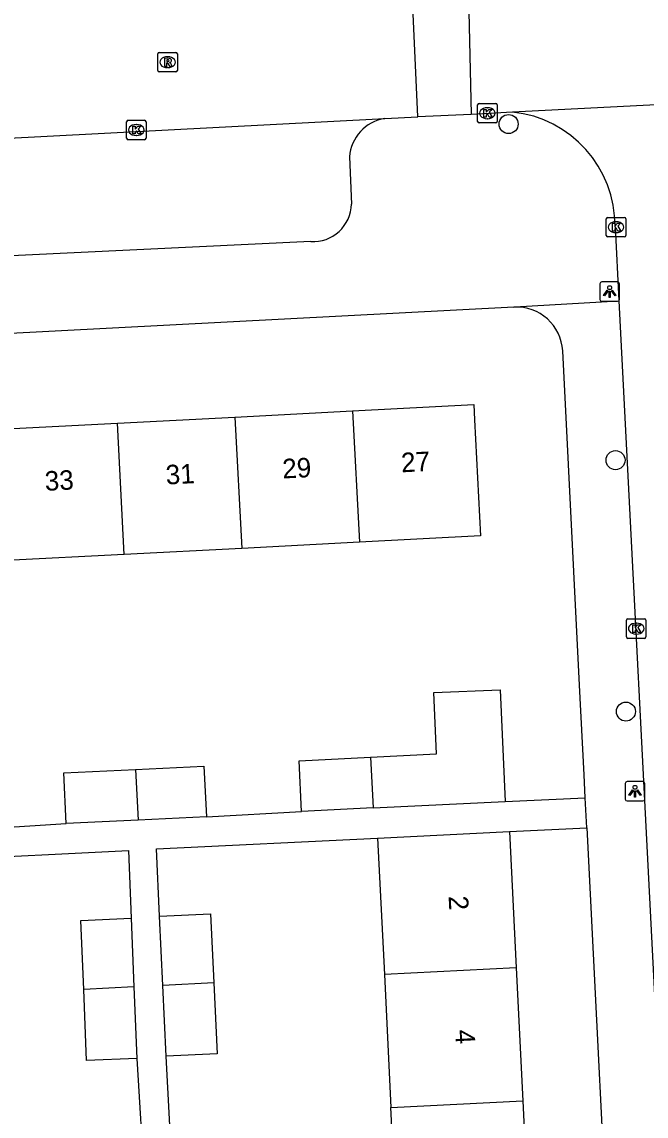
# Model space of a CAD drawing. Extents: x 161084 to 161928, y 385355 to 386522.
# Drawn here: x 161643.5 to 161675.5, y 385953.8 to 386010 of the extents above; entities that cross this region are included whole.
import ezdxf

# ---------------------------------------------------------------- set-up
doc = ezdxf.new("R2010")
doc.units = 0
for name, color, linetype in [('IMGEO_Boom', 7, 'Continuous'), ('IMGEO_Kolk', 7, 'Continuous'), ('IMGEO_Lichtpunt', 7, 'Continuous'), ('IMGEO_Pand', 7, 'Continuous'), ('IMGEO_Pand_nummerreeks', 7, 'Continuous'), ('IMGEO_Rijbaan_lokaal_open', 7, 'Continuous'), ('IMGEO_Rioolput', 7, 'Continuous'), ('IMGEO_Voetpad_open', 7, 'Continuous')]:
    doc.layers.add(name, color=color, linetype=linetype)

msp = doc.modelspace()

# ---------------------------------------------------------------- linework, layer by layer
at = {"layer": 'IMGEO_Boom'}
for centre in [(161668.492, 386004.754), (161673.98, 385987.503), (161674.513, 385974.6)]:
    msp.add_circle(centre, 0.489, dxfattribs=at)
at = {"layer": 'IMGEO_Kolk'}
for p, q in [((161666.903, 386004.884), (161666.903, 386005.736)), ((161666.978, 386005.81), (161667.83, 386005.81)), ((161667.904, 386005.736), (161667.904, 386004.884)), ((161667.391, 386005.59), (161667.416, 386005.59)), ((161648.884, 386004.023), (161648.884, 386004.875)), ((161648.959, 386004.949), (161649.811, 386004.949)), ((161649.372, 386004.729), (161649.397, 386004.729)), ((161649.885, 386004.875), (161649.885, 386004.023)), ((161667.83, 386004.81), (161666.978, 386004.81)), ((161667.414, 386005.03), (161667.389, 386005.03)), ((161649.395, 386004.169), (161649.37, 386004.169)), ((161649.811, 386003.949), (161648.959, 386003.949)), ((161673.504, 385999.035), (161673.504, 385999.887)), ((161673.579, 385999.961), (161674.431, 385999.961)), ((161673.992, 385999.741), (161674.017, 385999.741)), ((161674.505, 385999.887), (161674.505, 385999.035)), ((161674.431, 385998.961), (161673.579, 385998.961)), ((161674.015, 385999.181), (161673.99, 385999.181)), ((161674.615, 385979.358), (161675.467, 385979.358)), ((161674.54, 385978.432), (161674.54, 385979.284)), ((161675.028, 385979.138), (161675.053, 385979.138)), ((161675.541, 385979.284), (161675.541, 385978.432)), ((161675.467, 385978.358), (161674.615, 385978.358)), ((161675.051, 385978.578), (161675.026, 385978.578))]:
    msp.add_line(p, q, dxfattribs=at)
for points in [[(161666.903, 386004.884), (161666.903, 386005.736)], [(161666.978, 386005.81), (161667.83, 386005.81)], [(161667.904, 386005.736), (161667.904, 386004.884)], [(161667.224, 386005.51), (161667.347, 386005.51), (161667.347, 386005.359), (161667.477, 386005.51), (161667.641, 386005.51), (161667.495, 386005.359), (161667.648, 386005.11), (161667.496, 386005.11), (161667.411, 386005.274), (161667.347, 386005.207), (161667.347, 386005.11), (161667.224, 386005.11), (161667.224, 386005.51)], [(161648.884, 386004.023), (161648.884, 386004.875)], [(161648.959, 386004.949), (161649.811, 386004.949)], [(161649.205, 386004.649), (161649.328, 386004.649), (161649.328, 386004.498), (161649.458, 386004.649), (161649.622, 386004.649), (161649.476, 386004.498), (161649.629, 386004.249), (161649.477, 386004.249), (161649.392, 386004.413), (161649.328, 386004.346), (161649.328, 386004.249), (161649.205, 386004.249), (161649.205, 386004.649)], [(161649.885, 386004.875), (161649.885, 386004.023)], [(161667.83, 386004.81), (161666.978, 386004.81)], [(161649.811, 386003.949), (161648.959, 386003.949)], [(161673.504, 385999.035), (161673.504, 385999.887)], [(161673.579, 385999.961), (161674.431, 385999.961)], [(161673.825, 385999.661), (161673.948, 385999.661), (161673.948, 385999.51), (161674.078, 385999.661), (161674.242, 385999.661), (161674.096, 385999.51), (161674.249, 385999.261), (161674.097, 385999.261), (161674.012, 385999.425), (161673.948, 385999.358), (161673.948, 385999.261), (161673.825, 385999.261), (161673.825, 385999.661)], [(161674.505, 385999.887), (161674.505, 385999.035)], [(161674.431, 385998.961), (161673.579, 385998.961)], [(161674.615, 385979.358), (161675.467, 385979.358)], [(161674.54, 385978.432), (161674.54, 385979.284)], [(161674.861, 385979.058), (161674.984, 385979.058), (161674.984, 385978.907), (161675.114, 385979.058), (161675.278, 385979.058), (161675.132, 385978.907), (161675.285, 385978.658), (161675.133, 385978.658), (161675.048, 385978.822), (161674.984, 385978.755), (161674.984, 385978.658), (161674.861, 385978.658), (161674.861, 385979.058)], [(161675.541, 385979.284), (161675.541, 385978.432)], [(161675.467, 385978.358), (161674.615, 385978.358)]]:
    msp.add_lwpolyline(points, dxfattribs=at)
for centre, start, end in [((161666.98, 386005.734), 91.552, 178.448), ((161666.98, 386005.734), 91.552, 178.448), ((161667.828, 386005.734), 1.552, 88.448), ((161667.828, 386005.734), 1.552, 88.448), ((161648.961, 386004.873), 91.552, 178.448), ((161648.961, 386004.873), 91.552, 178.448), ((161649.809, 386004.873), 1.552, 88.448), ((161649.809, 386004.873), 1.552, 88.448), ((161666.98, 386004.886), 181.552, 268.448), ((161666.98, 386004.886), 181.552, 268.448), ((161667.828, 386004.886), 271.552, 358.448), ((161667.828, 386004.886), 271.552, 358.448), ((161648.961, 386004.025), 181.552, 268.448), ((161648.961, 386004.025), 181.552, 268.448), ((161649.809, 386004.025), 271.552, 358.448), ((161649.809, 386004.025), 271.552, 358.448), ((161673.581, 385999.885), 91.552, 178.448), ((161673.581, 385999.885), 91.552, 178.448), ((161674.429, 385999.885), 1.552, 88.448), ((161674.429, 385999.885), 1.552, 88.448), ((161673.581, 385999.037), 181.552, 268.448), ((161673.581, 385999.037), 181.552, 268.448), ((161674.429, 385999.037), 271.552, 358.448), ((161674.429, 385999.037), 271.552, 358.448), ((161674.617, 385979.282), 91.552, 178.448), ((161674.617, 385979.282), 91.552, 178.448), ((161675.465, 385979.282), 1.552, 88.448), ((161675.465, 385979.282), 1.552, 88.448), ((161674.617, 385978.434), 181.552, 268.448), ((161674.617, 385978.434), 181.552, 268.448), ((161675.465, 385978.434), 271.552, 358.448), ((161675.465, 385978.434), 271.552, 358.448)]:
    msp.add_arc(centre, 0.0765, start, end, dxfattribs=at)
for centre, major_axis, ratio, start_param, end_param in [((161667.39, 386005.31), (-0.387, 0.002), 0.722429, 4.712389, 7.853982), ((161667.415, 386005.31), (-0.39, 0.002), 0.717154, 1.570796, 4.712389), ((161649.371, 386004.449), (-0.387, 0.002), 0.722429, 4.712389, 7.853982), ((161649.396, 386004.449), (-0.39, 0.002), 0.717154, 1.570796, 4.712389), ((161673.991, 385999.461), (-0.387, 0.002), 0.722429, 4.712389, 7.853982), ((161674.016, 385999.461), (-0.39, 0.002), 0.717154, 1.570796, 4.712389), ((161675.027, 385978.858), (-0.387, 0.002), 0.722429, 4.712389, 7.853982), ((161675.052, 385978.858), (-0.39, 0.002), 0.717154, 1.570796, 4.712389)]:
    msp.add_ellipse(centre, major_axis=major_axis, ratio=ratio, start_param=start_param, end_param=end_param, dxfattribs=at)
at = {"layer": 'IMGEO_Lichtpunt'}
for p, q in [((161673.181, 385996.559), (161673.181, 385995.752)), ((161673.181, 385996.559), (161673.181, 385995.752)), ((161674.083, 385996.654), (161673.275, 385996.654)), ((161674.083, 385996.654), (161673.275, 385996.654)), ((161674.177, 385995.752), (161674.177, 385996.559)), ((161674.177, 385995.752), (161674.177, 385996.559)), ((161673.275, 385995.658), (161674.083, 385995.658)), ((161673.275, 385995.658), (161674.083, 385995.658)), ((161674.481, 385970.916), (161674.481, 385970.109)), ((161674.481, 385970.916), (161674.481, 385970.109)), ((161675.383, 385971.011), (161674.575, 385971.011)), ((161675.383, 385971.011), (161674.575, 385971.011)), ((161675.477, 385970.109), (161675.477, 385970.916)), ((161675.477, 385970.109), (161675.477, 385970.916)), ((161674.575, 385970.015), (161675.383, 385970.015)), ((161674.575, 385970.015), (161675.383, 385970.015))]:
    msp.add_line(p, q, dxfattribs=at)
for points in [[(161673.555, 385996.223), (161673.594, 385996.195), (161673.406, 385995.933), (161673.368, 385995.96), (161673.555, 385996.223)], [(161673.657, 385996.175), (161673.704, 385996.175), (161673.704, 385995.853), (161673.657, 385995.853), (161673.657, 385996.175)], [(161673.767, 385996.195), (161673.805, 385996.222), (161673.992, 385995.96), (161673.953, 385995.932), (161673.767, 385996.195)], [(161674.855, 385970.58), (161674.894, 385970.552), (161674.706, 385970.29), (161674.668, 385970.317), (161674.855, 385970.58)], [(161674.957, 385970.532), (161675.004, 385970.532), (161675.004, 385970.21), (161674.957, 385970.21), (161674.957, 385970.532)], [(161675.067, 385970.552), (161675.105, 385970.579), (161675.292, 385970.317), (161675.253, 385970.289), (161675.067, 385970.552)]]:
    msp.add_lwpolyline(points, dxfattribs=at)
for centre in [(161673.68, 385996.357), (161674.98, 385970.714)]:
    msp.add_circle(centre, 0.0994, dxfattribs=at)
for centre, start, end in [((161673.275, 385996.559), 90, 180), ((161673.275, 385996.559), 90, 180), ((161674.083, 385996.559), 0, 90), ((161674.083, 385996.559), 0, 90), ((161673.275, 385995.752), 180, 270), ((161673.275, 385995.752), 180, 270), ((161674.083, 385995.752), 270, 0), ((161674.083, 385995.752), 270, 360), ((161674.575, 385970.916), 90, 180), ((161674.575, 385970.916), 90, 180), ((161675.383, 385970.916), 0, 90), ((161675.383, 385970.916), 0, 90), ((161674.575, 385970.109), 180, 270), ((161674.575, 385970.109), 180, 270), ((161675.383, 385970.109), 270, 0), ((161675.383, 385970.109), 270, 360)]:
    msp.add_arc(centre, 0.0946, start, end, dxfattribs=at)
at = {"layer": 'IMGEO_Pand'}
for points in [[(161654.449, 385989.717), (161660.487, 385990.031)], [(161660.487, 385990.031), (161666.701, 385990.354), (161666.742, 385989.566), (161667.052, 385983.613), (161660.838, 385983.29)], [(161660.487, 385990.031), (161660.838, 385983.29)], [(161648.412, 385989.403), (161654.449, 385989.717)], [(161654.449, 385989.717), (161654.8, 385982.976)], [(161642.374, 385989.09), (161648.412, 385989.403)], [(161648.763, 385982.662), (161648.412, 385989.403)], [(161660.838, 385983.29), (161654.8, 385982.976)], [(161654.8, 385982.976), (161648.763, 385982.662)], [(161648.763, 385982.662), (161642.725, 385982.349)], [(161661.412, 385972.26), (161664.792, 385972.427), (161664.659, 385975.575), (161668.067, 385975.72), (161668.311, 385969.981)], [(161657.868, 385969.476), (161657.739, 385972.078), (161661.412, 385972.26)], [(161661.412, 385972.26), (161661.548, 385969.658)], [(161645.793, 385968.848), (161645.664, 385971.45), (161649.337, 385971.632)], [(161649.337, 385971.632), (161652.855, 385971.806), (161652.984, 385969.204)], [(161649.337, 385971.632), (161649.473, 385969.03)], [(161661.548, 385969.658), (161668.311, 385969.981)], [(161652.984, 385969.204), (161649.473, 385969.03)], [(161661.548, 385969.658), (161657.868, 385969.476)], [(161649.473, 385969.03), (161645.793, 385968.848)], [(161661.769, 385968.11), (161668.531, 385968.445)], [(161661.769, 385968.11), (161662.116, 385961.108)], [(161668.531, 385968.445), (161668.878, 385961.444)], [(161650.583, 385964.1), (161653.194, 385964.221), (161653.362, 385960.673)], [(161646.684, 385960.334), (161646.538, 385963.885), (161649.119, 385963.992)], [(161649.119, 385963.992), (161649.264, 385960.465)], [(161650.751, 385960.543), (161650.583, 385964.1)], [(161668.878, 385961.444), (161662.116, 385961.108)], [(161668.878, 385961.444), (161669.216, 385954.619)], [(161662.116, 385961.108), (161662.454, 385954.283)], [(161649.264, 385960.465), (161646.684, 385960.334)], [(161649.415, 385956.797), (161646.834, 385956.691), (161646.684, 385960.334)], [(161649.264, 385960.465), (161649.415, 385956.797)], [(161653.362, 385960.673), (161650.751, 385960.543)], [(161650.923, 385956.907), (161650.751, 385960.543)], [(161653.362, 385960.673), (161653.535, 385957.031), (161650.923, 385956.907)], [(161662.454, 385954.283), (161669.216, 385954.619)], [(161669.216, 385954.619), (161669.555, 385947.793)], [(161662.793, 385947.457), (161662.454, 385954.283)]]:
    msp.add_lwpolyline(points, dxfattribs=at)
at = {"layer": 'IMGEO_Rijbaan_lokaal_open'}
for points in [[(161663.825, 386005.126), (161663.522, 386011.929)], [(161666.424, 386012.052), (161666.566, 386005.244)], [(161684.448, 386006.162), (161668.688, 386005.373)], [(161666.566, 386005.244), (161663.825, 386005.126)], [(161668.688, 386005.373), (161666.566, 386005.244)], [(161627.795, 386003.237), (161662.134, 386005.034)], [(161662.134, 386005.034), (161663.825, 386005.126)], [(161673.954, 385999.484), (161674.147, 385995.682)], [(161674.147, 385995.682), (161678.148, 385917.743)]]:
    msp.add_lwpolyline(points, dxfattribs=at)
msp.add_arc((161668.069, 385999.52), 5.885, 359.6446, 83.9621, dxfattribs=at)
at = {"layer": 'IMGEO_Rioolput'}
for p, q in [((161650.49, 386007.503), (161650.49, 386008.355)), ((161650.565, 386008.429), (161651.417, 386008.429)), ((161650.978, 386008.209), (161651.003, 386008.209)), ((161651.491, 386008.355), (161651.491, 386007.503)), ((161651.417, 386007.429), (161650.565, 386007.429)), ((161651.001, 386007.649), (161650.976, 386007.649))]:
    msp.add_line(p, q, dxfattribs=at)
for points in [[(161650.49, 386007.503), (161650.49, 386008.355)], [(161650.565, 386008.429), (161651.417, 386008.429)], [(161651.079, 386008.127), (161650.827, 386008.129), (161650.827, 386007.729)], [(161651.005, 386008.048), (161650.951, 386008.048), (161650.951, 386007.967)], [(161650.951, 386007.967), (161651.003, 386007.967)], [(161651.491, 386008.355), (161651.491, 386007.503)], [(161651.417, 386007.429), (161650.565, 386007.429)], [(161650.827, 386007.729), (161650.951, 386007.729), (161650.951, 386007.891), (161650.962, 386007.891)], [(161651.009, 386007.862), (161651.08, 386007.729), (161651.22, 386007.729), (161651.155, 386007.855)]]:
    msp.add_lwpolyline(points, dxfattribs=at)
for centre, radius, start, end in [((161650.567, 386008.353), 0.0765, 91.552, 178.448), ((161650.567, 386008.353), 0.0765, 91.552, 178.448), ((161650.987, 386008.156), 0.19, 274.7715, 282.9687), ((161651.011, 386007.952), 0.0964, 77.0061, 93.1865), ((161651.025, 386008.009), 0.0378, 276.6634, 79.6772), ((161651.078, 386008.017), 0.109, 350.3612, 89.416), ((161651.076, 386008.017), 0.112, 277.5842, 350.9817), ((161651.415, 386008.353), 0.0765, 1.552, 88.448), ((161651.415, 386008.353), 0.0765, 1.552, 88.448), ((161650.567, 386007.505), 0.0765, 181.552, 268.448), ((161650.567, 386007.505), 0.0765, 181.552, 268.448), ((161650.961, 386007.838), 0.0533, 26.0293, 88.6989), ((161651.06, 386007.802), 0.108, 29.5134, 73.7905), ((161651.415, 386007.505), 0.0765, 271.552, 358.448), ((161651.415, 386007.505), 0.0765, 271.552, 358.448)]:
    msp.add_arc(centre, radius, start, end, dxfattribs=at)
for centre, major_axis, ratio, start_param, end_param in [((161650.977, 386007.929), (-0.387, 0.002), 0.722429, 4.712389, 7.853982), ((161651.002, 386007.929), (-0.39, 0.002), 0.717154, 1.570796, 4.712389)]:
    msp.add_ellipse(centre, major_axis=major_axis, ratio=ratio, start_param=start_param, end_param=end_param, dxfattribs=at)
at = {"layer": 'IMGEO_Voetpad_open'}
for points in [[(161660.325, 386003.067), (161660.424, 386000.648)], [(161658.342, 385998.728), (161631.528, 385997.442)], [(161668.766, 385995.363), (161668.817, 385995.372), (161674.147, 385995.682)], [(161668.766, 385995.363), (161627.546, 385993.204)], [(161672.422, 385970.17), (161672.362, 385971.354), (161672.13, 385975.961), (161671.268, 385993.107)], [(161668.311, 385969.981), (161672.422, 385970.17)], [(161672.499, 385968.636), (161672.422, 385970.17)], [(161652.984, 385969.204), (161657.868, 385969.476)], [(161640.706, 385968.528), (161645.793, 385968.848)], [(161668.531, 385968.445), (161672.499, 385968.636)], [(161672.499, 385968.636), (161675.136, 385916.21)], [(161650.583, 385964.1), (161650.42, 385967.548), (161661.769, 385968.11)], [(161639.362, 385966.99), (161648.976, 385967.478), (161649.119, 385963.992)], [(161651.26, 385950.449), (161650.923, 385956.907)], [(161649.415, 385956.797), (161649.811, 385950.33)]]:
    msp.add_lwpolyline(points, dxfattribs=at)
for centre, radius, start, end in [((161662.467, 386002.913), 2.147, 98.9148, 175.8773), ((161658.466, 386000.682), 1.958, 266.3566, 359.0073), ((161668.887, 385992.981), 2.385, 3.0197, 92.8997)]:
    msp.add_arc(centre, radius, start, end, dxfattribs=at)

# ---------------------------------------------------------------- texts
at = {"layer": 'IMGEO_Pand_nummerreeks'}
for s, rotation, p in [('27', 2.9754, (161662.998, 385986.877)), ('31', 2.9754, (161650.919, 385986.25)), ('29', 2.9754, (161656.902, 385986.561)), ('33', 2.9754, (161644.711, 385985.927)), ('2', 272.8378, (161665.411, 385965.125)), ('4', 272.8378, (161665.751, 385958.254))]:
    msp.add_text(s, height=1, rotation=rotation, dxfattribs=at).set_placement(p)

doc.saveas('drawing.dxf')
